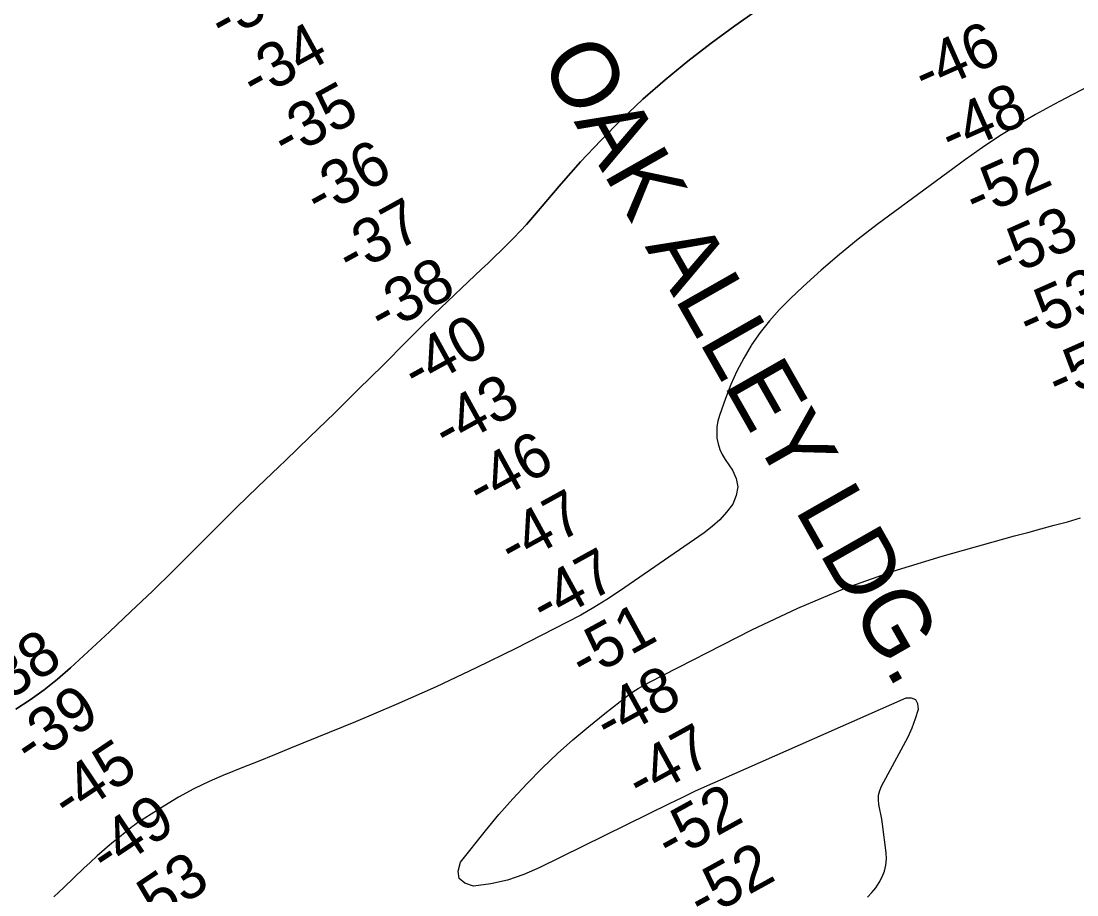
# Model space of a CAD drawing. Extents: x 3445503 to 3483459, y 540493 to 566012.
# Drawn here: x 3454933 to 3456517, y 548741 to 550051 of the extents above; entities that cross this region are included whole.
import ezdxf

# ---------------------------------------------------------------- set-up
doc = ezdxf.new("R2010")
doc.units = 0
for name, color, linetype in [('V-RIVR-EDGE', 7, 'Continuous'), ('V-RIVR-RANG', 7, 'Continuous'), ('V-TOPO-DPTH', 7, 'Continuous'), ('V-TOPO-GNAM-IDEN', 7, 'Continuous'), ('V-TOPO-MAJR', 7, 'Continuous'), ('V-TOPO-MINR', 7, 'Continuous')]:
    doc.layers.add(name, color=color, linetype=linetype)

msp = doc.modelspace()

# ---------------------------------------------------------------- linework, layer by layer
at = {"layer": 'V-RIVR-EDGE'}
msp.add_spline([(3457863.5, 548983.4), (3457817.4, 548968.7), (3457802.1, 548960.7), (3457767.7, 548948.6), (3457731.5, 548932), (3457708.2, 548919.9), (3457702.2, 548907.8), (3457696.6, 548893.5), (3457692.4, 548877.5), (3457690.7, 548875.5), (3457689, 548882.8), (3457682.7, 548888), (3457675.4, 548890.1), (3457672.3, 548889.8), (3457669.1, 548886.3), (3457659.7, 548881.8), (3457640.6, 548872.8), (3457631.2, 548868.7), (3457618.3, 548865.2), (3457614.9, 548867), (3457612.4, 548865.2), (3457610, 548862.8), (3457605.5, 548857.9), (3457597.1, 548854.5), (3457585.6, 548850), (3457581.8, 548851.4), (3457575.2, 548847.9), (3457552.6, 548839), (3457523.3, 548830), (3457494.5, 548821.4), (3457480.2, 548818.3), (3457458.6, 548813.8), (3457442.3, 548807.6), (3457428, 548804.8), (3457409.6, 548800.4), (3457393.9, 548796.9), (3457376.6, 548792.8), (3457356.4, 548788.7), (3457340.4, 548784.9), (3457318.5, 548774.5), (3457282.6, 548763.1), (3457272.2, 548757.3), (3457258.6, 548753.1), (3457235, 548746.6), (3457211.6, 548735.5), (3457178.2, 548721.3), (3457160.5, 548713), (3457150.7, 548710.3), (3457138.9, 548708.9), (3457133, 548708.6), (3457124, 548706.5), (3457117, 548701.3), (3457101.7, 548690.9), (3457094.4, 548684), (3457088.8, 548681.6), (3457084.3, 548684.4), (3457080.1, 548683.3), (3457066.5, 548675.7), (3457054, 548670.5), (3457041.1, 548666.4), (3457034.9, 548663.6), (3457030.7, 548658.1), (3457025.1, 548655.3), (3457016.1, 548654), (3456990.3, 548646), (3456984.1, 548644.3), (3456981.3, 548639.8), (3456974, 548638.1), (3456959.7, 548631.5), (3456940.9, 548624.6), (3456930.1, 548621.8), (3456905.4, 548610.4), (3456885.6, 548603.2), (3456858.1, 548591.1), (3456833, 548577.6), (3456810.7, 548562.3), (3456791.9, 548553), (3456783.6, 548550.9), (3456781.2, 548549.5), (3456778.4, 548546.4), (3456774.2, 548544.3), (3456766.9, 548543.3), (3456746.4, 548533.3), (3456727.9, 548523.6), (3456715.7, 548516), (3456704.9, 548513.9), (3456691.4, 548509.4), (3456678.5, 548503.9), (3456658.3, 548495.6), (3456640.2, 548485.6), (3456625.6, 548475.9), (3456609.9, 548467.2), (3456603, 548463.1), (3456595, 548460), (3456583.8, 548452), (3456563.6, 548444.8), (3456558.8, 548442.3), (3456555.6, 548438.9), (3456546.9, 548431.9), (3456540.6, 548426.7), (3456538.5, 548423.3), (3456538.2, 548420.1), (3456534.4, 548419.8), (3456524.6, 548415.6), (3456518, 548413.6), (3456517.3, 548408), (3456502.3, 548404.9), (3456494.7, 548400.8), (3456476.9, 548387.6), (3456472, 548382.1), (3456471.7, 548376.5), (3456469.9, 548374.4), (3456465.1, 548376.9), (3456461.6, 548379), (3456453.6, 548374.5), (3456443.2, 548366.8), (3456436.5, 548360.6), (3456426.1, 548350.2), (3456413.2, 548341.9), (3456403.4, 548333.2), (3456403.1, 548329.4), (3456399.3, 548326.3), (3456385.3, 548316.9), (3456350.5, 548300.7), (3456316.1, 548282.3), (3456280.6, 548264.7), (3456259.3, 548249.1), (3456242.6, 548238), (3456225.9, 548225.9), (3456215.1, 548219.3), (3456210.9, 548218.3), (3456207.4, 548216.2), (3456199.8, 548208.9), (3456191.4, 548204.1), (3456188.3, 548196.4), (3456178.9, 548184.6), (3456172.2, 548179.4), (3456163.5, 548177.7), (3456156.6, 548173.6), (3456138.1, 548156.9), (3456112, 548136.8), (3456109.2, 548131.3), (3456110.9, 548125.7), (3456109.5, 548121.9), (3456101.9, 548117.4), (3456098, 548117), (3456096, 548120.2), (3456090.4, 548120.2), (3456088, 548118.1), (3456087.6, 548114.6), (3456089.7, 548110.8), (3456087.9, 548109.1), (3456081.3, 548104.2), (3456078.9, 548101.1), (3456071.9, 548092.8), (3456063.2, 548086.9), (3456046.1, 548076.5), (3456032.2, 548068.2), (3456019.7, 548059.2), (3456011.7, 548050.9), (3456004, 548047.1), (3455994.6, 548042.2), (3455984.8, 548034.6), (3455970.9, 548024.9), (3455942.4, 548001.7), (3455925.6, 547985), (3455888, 547951.4), (3455859.8, 547925), (3455831.2, 547897.3), (3455795.7, 547869.9), (3455772.7, 547850.9), (3455751.1, 547830.1), (3455739.9, 547820.4), (3455733, 547813.4), (3455726.7, 547806.8), (3455720.1, 547803.4), (3455716.9, 547799.2), (3455712.1, 547794.4), (3455707.2, 547792.6), (3455704.7, 547788.8), (3455704.7, 547786), (3455698.8, 547785), (3455689.1, 547777.7), (3455682.8, 547771.8), (3455681.7, 547766.6), (3455680.7, 547760.7), (3455676.9, 547758.6), (3455672.4, 547762.5), (3455669.6, 547759.3), (3455651.4, 547743.1), (3455646.2, 547734.7), (3455641, 547725), (3455639.9, 547719.4), (3455637.5, 547716.7), (3455633.3, 547714.6), (3455630.5, 547713.9), (3455628.4, 547711.1), (3455627.7, 547707), (3455626, 547701.7), (3455612.4, 547691), (3455586.9, 547668.8), (3455568.1, 547649.7), (3455560.1, 547641.1), (3455557.3, 547635.2), (3455554.9, 547629.3), (3455551.4, 547626.1), (3455546.5, 547624.8), (3455537.1, 547622), (3455534, 547619.2), (3455531.9, 547615.8), (3455527.7, 547608.1), (3455520.4, 547600.8), (3455503.7, 547587.7), (3455484.9, 547575.9), (3455468.8, 547563.4), (3455457, 547556.2), (3455434.7, 547543), (3455434.4, 547542.3), (3455433.7, 547540.9), (3455433, 547536.1), (3455431.2, 547533.6), (3455427.1, 547534.3), (3455422.9, 547533), (3455408.6, 547524), (3455399.2, 547518.1), (3455395, 547516.3), (3455391.5, 547511.8), (3455385.6, 547505.9), (3455380.7, 547503.2), (3455373.1, 547500.1), (3455368.2, 547494.2), (3455365.1, 547491.4), (3455357.8, 547487.6), (3455349.1, 547480.6), (3455342.1, 547480.3), (3455335.8, 547478.9), (3455326.8, 547472), (3455309.4, 547463.7), (3455304.2, 547462), (3455300.3, 547457.1), (3455295.4, 547452.6), (3455280.8, 547444), (3455275.3, 547439.1), (3455272.8, 547433.6), (3455267.9, 547430.1), (3455263.1, 547431.5), (3455257.9, 547431.5), (3455253, 547429.8), (3455233.5, 547417), (3455216.4, 547405.2), (3455207.7, 547399.3), (3455198.3, 547391.7), (3455194.1, 547387.9), (3455188.2, 547378.8), (3455176, 547368.1), (3455163.5, 547359.4), (3455159.3, 547355.6), (3455156.1, 547351.1), (3455152.7, 547349), (3455147.8, 547348.7), (3455144, 547345.9), (3455127.6, 547332.1), (3455121, 547327.6), (3455111.9, 547319.6), (3455098, 547307.8), (3455086.1, 547292.2), (3455071.5, 547281.8), (3455061.4, 547271.7), (3455057.6, 547265.1), (3455056.8, 547257.5), (3455044.3, 547250.2), (3455035.6, 547244.7), (3455007.7, 547222.5), (3454989.6, 547206.2), (3454980.2, 547197.2), (3454971.2, 547191), (3454953.7, 547170.1), (3454941.2, 547156.3), (3454928.3, 547146.2), (3454914.4, 547136.2), (3454901.8, 547130.3), (3454894.2, 547128.9), (3454889.6, 547123), (3454885.8, 547118.9), (3454878.2, 547115.8), (3454871.5, 547111.6), (3454866.7, 547105.7), (3454853.4, 547095), (3454836, 547084.9), (3454794.9, 547060.3), (3454775.8, 547046.5), (3454768.1, 547043.4), (3454766, 547042.3), (3454765.3, 547039.6), (3454764.6, 547037.8), (3454754.5, 547033.3), (3454745.5, 547027.8), (3454732.6, 547018.8), (3454704.7, 547000.4), (3454687.3, 546990.4), (3454661.6, 546972.7), (3454600.3, 546931.5), (3454566.5, 546905.5), (3454551.9, 546896.2), (3454544.2, 546890.6), (3454540.7, 546885.1), (3454535.5, 546878.5), (3454525.1, 546874), (3454519.8, 546871.2), (3454512.5, 546865.7), (3454509, 546863.9), (3454507.6, 546859.1), (3454504.1, 546854.2), (3454497.9, 546854.2), (3454492.3, 546851.8), (3454487.4, 546847.7), (3454481.2, 546836.9), (3454475.6, 546830), (3454466.5, 546824.8), (3454459.2, 546817.5), (3454445.6, 546809.5), (3454438.3, 546799.1), (3454430.3, 546789.4), (3454418.8, 546782.8), (3454407.7, 546779.7), (3454394.4, 546769), (3454388.5, 546760.3), (3454381.9, 546751.6), (3454374.2, 546745), (3454365.5, 546742.6), (3454357.8, 546735.7), (3454348.4, 546726.3), (3454339.4, 546720.1), (3454330, 546712.1), (3454321.6, 546705.2), (3454311.5, 546695.5), (3454298.6, 546684.7), (3454292.7, 546681.3), (3454288.9, 546682), (3454284.4, 546681.3), (3454283.7, 546679.2), (3454283.3, 546671.9), (3454281.2, 546667.4), (3454257.2, 546652.9), (3454236.3, 546638.3), (3454219.6, 546622.4), (3454209.1, 546612.3), (3454190.3, 546592.5), (3454175.6, 546578), (3454164.8, 546565.8), (3454160.3, 546563.4), (3454156.1, 546563.8), (3454151.6, 546561.3), (3454148.1, 546559.6), (3454133.5, 546546.1), (3454102.5, 546519), (3454096.2, 546515.9), (3454092.4, 546512.1), (3454086.1, 546505.5), (3454079.2, 546495.8), (3454068, 546483), (3454055.1, 546469.8), (3454040.8, 546455.9), (3454027.9, 546447.3), (3454013, 546435.1), (3453974.3, 546400.1), (3453969.4, 546393.5), (3453968.7, 546390.4), (3453968.3, 546386.9), (3453963.5, 546381), (3453948.1, 546364), (3453931.7, 546346.7), (3453925.5, 546344.6), (3453916.8, 546339.1), (3453902.8, 546331.1), (3453885.8, 546314.1), (3453868.7, 546296.1), (3453855.4, 546277), (3453829.3, 546239.9), (3453825.1, 546231.9), (3453825.1, 546228.8), (3453825.1, 546226), (3453824.4, 546224.6), (3453819.1, 546224.3), (3453815.3, 546222.9), (3453811.1, 546217.7), (3453801.4, 546202.1), (3453785.3, 546179.2), (3453759.2, 546146.9), (3453726.4, 546113.6), (3453681.8, 546074.8), (3453648.4, 546047.4), (3453614.6, 546023.8), (3453592.3, 546013.1), (3453571.1, 545999.6), (3453548.8, 545978.1), (3453538, 545968.1), (3453529.3, 545959.4), (3453525.4, 545959), (3453521.6, 545955.6), (3453517.4, 545950.7), (3453513.6, 545946.2), (3453508.7, 545944.1), (3453506.6, 545941), (3453505.2, 545937.9), (3453495.8, 545932), (3453490.9, 545926.5), (3453484.3, 545918.1), (3453481.2, 545917.8), (3453476.7, 545916.1), (3453470, 545909.8), (3453466.2, 545904.7)], degree=3, dxfattribs=at)
at = {"layer": 'V-TOPO-DPTH'}
for points in [[(3456030.8, 550063.3), (3456003.8, 550044.3), (3455968.2, 550018.2), (3455933.2, 549991.3), (3455899.3, 549963), (3455866.1, 549933.9), (3455834, 549903.6), (3455802.7, 549872.4), (3455772.6, 549840.2), (3455743.3, 549807.1), (3455700.2, 549756.5), (3455691.2, 549746.3), (3455682, 549736.2), (3455672.6, 549726.4), (3455663, 549716.7), (3455653.3, 549707.3), (3455643.5, 549697.8), (3455633.7, 549688.4), (3455623.8, 549679.1), (3455593.7, 549650.7), (3455573, 549631), (3455552.5, 549611.3), (3455532.1, 549591.3), (3455511.8, 549571.2), (3455475.7, 549535.1), (3455439.6, 549499.2), (3455403.2, 549463.4), (3455366.6, 549428), (3455329.8, 549392.7), (3455320.4, 549383.7), (3455288.3, 549352.9), (3455256.5, 549321.9), (3455224.9, 549290.6), (3455193.5, 549259.1), (3455162.1, 549227.8), (3455130.3, 549196.6), (3455098.2, 549165.9), (3455065.8, 549135.5), (3455007.6, 549081.7), (3454988.2, 549064.8), (3454968.1, 549048.7), (3454947.1, 549033.8), (3454925.5, 549019.8)], [(3454925.5, 549019.8), (3454947.1, 549033.8), (3454968.1, 549048.7), (3454988.2, 549064.8), (3455007.6, 549081.7), (3455065.8, 549135.5), (3455098.2, 549165.9), (3455130.3, 549196.6), (3455162.1, 549227.8), (3455193.5, 549259.1), (3455224.9, 549290.6), (3455256.5, 549321.9), (3455288.3, 549352.9), (3455320.4, 549383.7), (3455329.8, 549392.7), (3455366.6, 549428), (3455403.2, 549463.4), (3455439.6, 549499.2), (3455475.7, 549535.1), (3455511.8, 549571.2), (3455532.1, 549591.3), (3455552.5, 549611.3), (3455573, 549631), (3455593.7, 549650.7), (3455623.8, 549679.1), (3455633.7, 549688.4), (3455643.5, 549697.8), (3455653.3, 549707.3), (3455663, 549716.7), (3455672.6, 549726.4), (3455682, 549736.2), (3455691.2, 549746.3), (3455700.2, 549756.5), (3455743.3, 549807.1), (3455772.6, 549840.2), (3455802.7, 549872.4), (3455834, 549903.6), (3455866.1, 549933.9), (3455899.3, 549963), (3455933.2, 549991.3), (3455968.2, 550018.2), (3456003.8, 550044.3), (3456030.8, 550063.3)]]:
    msp.add_lwpolyline(points, dxfattribs=at)
at = {"layer": 'V-TOPO-MAJR'}
for points in [[(3456537.7, 549954.9), (3456509.8, 549940.8), (3456482.2, 549926.2), (3456454.8, 549911.2), (3456427.8, 549895.4), (3456401.3, 549879), (3456375.4, 549861.6), (3456349.9, 549843.6), (3456217.5, 549746.2), (3456188.8, 549724.2), (3456160.6, 549701.5), (3456133.2, 549677.8), (3456106.4, 549653.5), (3456086.7, 549634.9), (3456070.8, 549618.8), (3456055.7, 549602), (3456041.9, 549584.2), (3456028.9, 549565.7), (3456028.5, 549565.1), (3456017.1, 549546), (3456006.6, 549526.5), (3455997.6, 549506.2), (3455989.6, 549485.5), (3455980.7, 549460), (3455978.5, 549451.6), (3455977, 549443.1), (3455976.6, 549434.5), (3455977, 549425.8), (3455978.7, 549417.3), (3455981.1, 549409.1), (3455984.7, 549401.3), (3455989.2, 549393.8), (3456000.1, 549378.2), (3456005.8, 549365.5), (3456008.3, 549352.8), (3456006, 549340), (3456000.6, 549327.2), (3455991.3, 549315), (3455981.2, 549303.6), (3455969.9, 549293.4), (3455957.8, 549284), (3455830.7, 549196.4), (3455811.7, 549183.9), (3455792.4, 549171.9), (3455772.7, 549160.7), (3455752.6, 549150), (3455675.2, 549110.7), (3455615.9, 549081.5), (3455556.1, 549053.3), (3455495.7, 549026.6), (3455434.8, 549000.8), (3455337.6, 548961.2), (3455313.3, 548951.3), (3455288.9, 548941.4), (3455264.5, 548931.6), (3455240.1, 548921.8), (3455239.5, 548921.6), (3455215.7, 548911.3), (3455192.3, 548900.1), (3455169.6, 548887.6), (3455147.3, 548874.2), (3455109.7, 548850.2), (3455106.6, 548848.1), (3455103.6, 548846), (3455100.7, 548843.9), (3455097.8, 548841.6), (3455080.8, 548828), (3455069.5, 548818.8), (3455058.4, 548809.4), (3455047.6, 548799.7), (3455036.8, 548789.9), (3455027.7, 548781.2), (3455012.5, 548766.9), (3454997.3, 548752.6), (3454982.3, 548738.2)], [(3456202.9, 548738), (3456209.4, 548744.9), (3456215.3, 548752.1), (3456220.4, 548760), (3456225, 548768.3), (3456228.3, 548777), (3456230.5, 548785.9), (3456231.1, 548795.1), (3456230.8, 548804.4), (3456225.2, 548847.4), (3456224.1, 548854.8), (3456222.9, 548862.2), (3456221.5, 548869.5), (3456220, 548876.8), (3456219.2, 548884), (3456219.4, 548891), (3456221.2, 548897.9), (3456223.9, 548904.5), (3456257, 548965.1), (3456263.6, 548978.3), (3456269.6, 548991.7), (3456274.8, 549005.5), (3456279.3, 549019.5), (3456278.2, 549027.8), (3456275.1, 549033.8), (3456268.8, 549036.1), (3456260.4, 549036), (3455981.6, 548913.4), (3455962.4, 548904.8), (3455943.3, 548896.1), (3455924.2, 548887), (3455905.3, 548877.8), (3455711.6, 548782.1), (3455687.6, 548771.9), (3455663.1, 548763.5), (3455637.9, 548757.9), (3455612.1, 548754.2), (3455598.8, 548758.8), (3455590.3, 548765.9), (3455589.1, 548776.9), (3455592.6, 548790.5), (3455629.9, 548837.3), (3455650.1, 548861.6), (3455670.9, 548885.4), (3455692.5, 548908.4), (3455714.7, 548931), (3455715.4, 548931.7), (3455738, 548953), (3455761.1, 548973.8), (3455784.9, 548993.8), (3455809.1, 549013.3), (3455843.6, 549040), (3455851.1, 549045.5), (3455858.8, 549050.7), (3455866.8, 549055.4), (3455875, 549059.9), (3456029.1, 549138.4), (3456098.5, 549171.1), (3456169.1, 549201), (3456241.3, 549226.5), (3456314.6, 549249.2), (3456423.2, 549279.3), (3456443.1, 549284.7), (3456462.9, 549290.1), (3456482.8, 549295.4), (3456502.7, 549300.7), (3456522.4, 549306.3)]]:
    msp.add_lwpolyline(points, dxfattribs=at)
at = {"layer": 'V-TOPO-MINR'}
msp.add_lwpolyline([(3456030.8, 550063.3), (3456003.8, 550044.3), (3455968.2, 550018.2), (3455933.2, 549991.3), (3455899.3, 549963), (3455866.1, 549933.9), (3455834, 549903.6), (3455802.7, 549872.4), (3455772.6, 549840.2), (3455743.3, 549807.1), (3455700.2, 549756.5), (3455691.2, 549746.3), (3455682, 549736.2), (3455672.6, 549726.4), (3455663, 549716.7), (3455653.3, 549707.3), (3455643.5, 549697.8), (3455633.7, 549688.4), (3455623.8, 549679.1), (3455593.7, 549650.7), (3455573, 549631), (3455552.5, 549611.3), (3455532.1, 549591.3), (3455511.8, 549571.2), (3455475.7, 549535.1), (3455439.6, 549499.2), (3455403.2, 549463.4), (3455366.6, 549428), (3455329.8, 549392.7), (3455320.4, 549383.7), (3455288.3, 549352.9), (3455256.5, 549321.9), (3455224.9, 549290.6), (3455193.5, 549259.1), (3455162.1, 549227.8), (3455130.3, 549196.6), (3455098.2, 549165.9), (3455065.8, 549135.5), (3455007.6, 549081.7), (3454988.2, 549064.8), (3454968.1, 549048.7), (3454947.1, 549033.8), (3454925.5, 549019.8)], dxfattribs=at)

# ---------------------------------------------------------------- texts
at = {"layer": 'V-RIVR-RANG'}
for s, rotation, p in [('-34', 28.8053, (3455236.2, 550019.2)), ('-34', 28.8053, (3455284.2, 549931.5)), ('-46', 23.9648, (3456288.7, 549939.6)), ('-35', 28.8053, (3455330.5, 549842.8)), ('-48', 23.9648, (3456328.6, 549847.9)), ('-36', 28.8053, (3455379.9, 549755.8)), ('-52', 23.9648, (3456365.1, 549754.7)), ('-37', 28.8053, (3455427.6, 549668)), ('-53', 23.9648, (3456405, 549663)), ('-38', 28.8053, (3455475.4, 549580.1)), ('-53', 23.9648, (3456445.4, 549571.5)), ('-40', 28.8053, (3455526.3, 549494)), ('-54', 23.9648, (3456489, 549481.4)), ('-43', 28.8053, (3455572.2, 549405.1)), ('-46', 28.8053, (3455623, 549318.9)), ('-47', 28.8053, (3455670.7, 549231)), ('-47', 28.8053, (3455718.6, 549143.3)), ('-51', 28.8053, (3455777.3, 549061.4)), ('-38', 33.8759, (3454891.1, 549015.7)), ('-48', 28.8053, (3455814.4, 548967.7)), ('-39', 33.8759, (3454947.3, 548933)), ('-47', 28.8053, (3455862.5, 548880)), ('-45', 33.8759, (3455004.4, 548850.9)), ('-52', 28.8053, (3455906.6, 548790.1)), ('-49', 33.8759, (3455061.4, 548768.8)), ('-52', 28.8053, (3455954.6, 548702.4)), ('-53', 33.8759, (3455112.4, 548682.5))]:
    msp.add_text(s, height=67, rotation=rotation, dxfattribs=at).set_placement(p)
at = {"layer": 'V-TOPO-GNAM-IDEN'}
msp.add_text('OAK ALLEY LDG.', height=100, rotation=299.6524, dxfattribs=at).set_placement((3455710.3, 549990.9))

doc.saveas('drawing.dxf')
